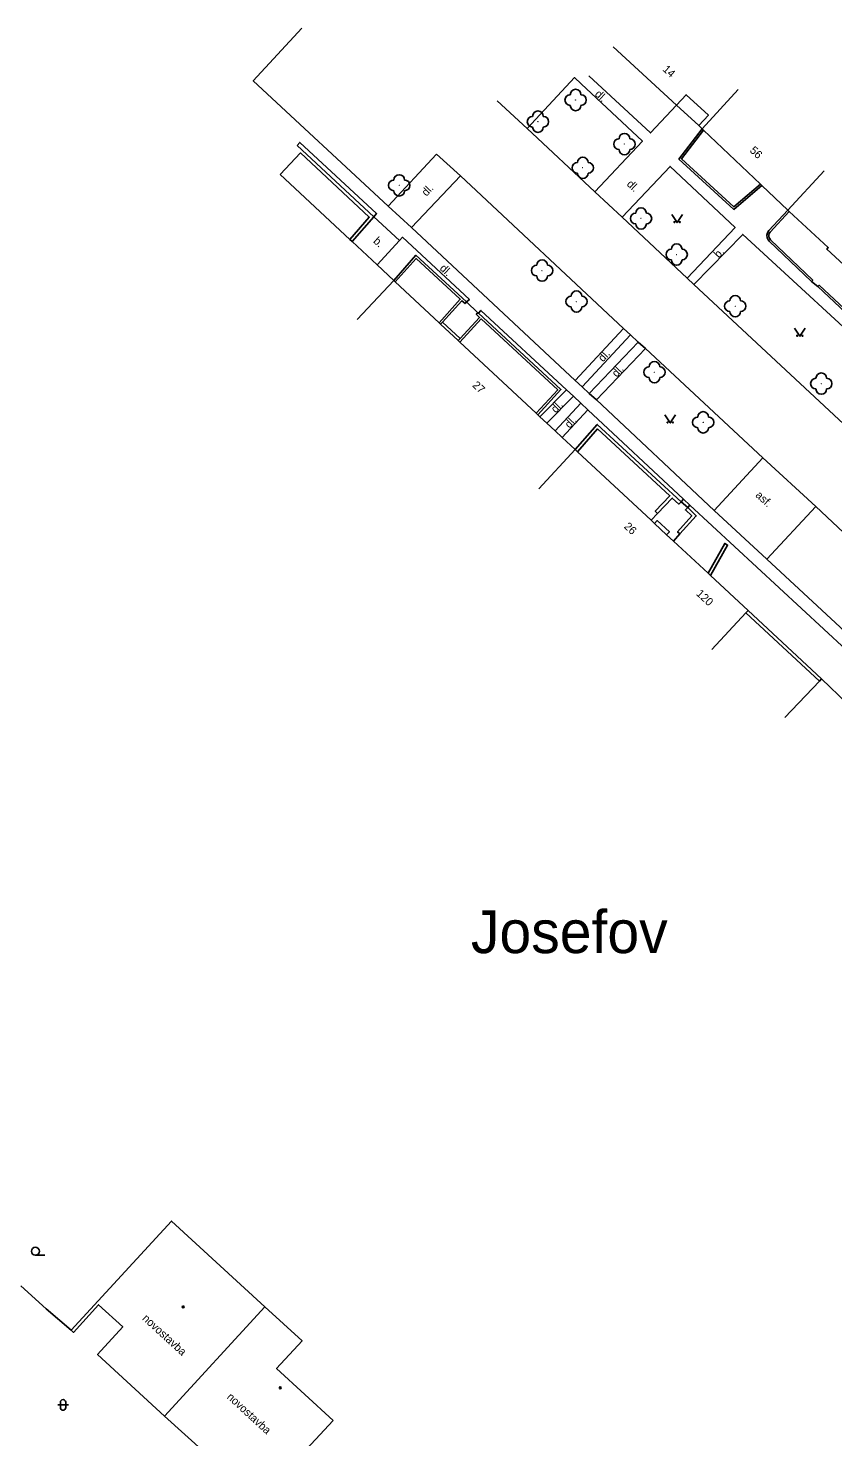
# Model space of a CAD drawing. Extents: x -577457 to -568404, y -1208466 to -1201387.
# Drawn here: x -573059.3 to -572983.9, y -1203358.5 to -1203226.5 of the extents above; entities that cross this region are included whole.
import ezdxf

# ---------------------------------------------------------------- set-up
doc = ezdxf.new("R2010")
doc.units = 0
for name, color, linetype in [('BUDOVY_MĚŘ', 7, 'Continuous'), ('BUDOVY_NEMĚŘ', 7, 'Continuous'), ('NÁZVY_SÍDEL_JEDNOTKY', 7, 'Continuous'), ('POMOC_POPIS', 7, 'Continuous'), ('ROZHRANÍ_PLOCH', 7, 'Continuous'), ('ZELEŇ', 7, 'Continuous'), ('ZN_BUDOV', 7, 'Continuous'), ('ZN_DOPLŇKOVÉ', 7, 'Continuous'), ('ZN_KULTUR', 7, 'Continuous'), ('Č_POPIS_ORIENT', 7, 'Continuous')]:
    doc.layers.add(name, color=color, linetype=linetype)

msp = doc.modelspace()

# ---------------------------------------------------------------- linework, layer by layer
at = {"layer": 'BUDOVY_MĚŘ'}
for points in [[(-573004.48, -1203228.26), (-572998.54, -1203233.71)], [(-572992.76, -1203232.24), (-572996.14, -1203235.92)], [(-572998.54, -1203233.71), (-572997.64, -1203232.73), (-572995.55, -1203234.64), (-572996.46, -1203235.63)], [(-572998.54, -1203233.71), (-572996.46, -1203235.63)], [(-572996.46, -1203235.63), (-572996.14, -1203235.92)], [(-572996.14, -1203235.92), (-572996.01, -1203236.05)], [(-572996.01, -1203236.05), (-572990.67, -1203241.13)], [(-573035.66, -1203240.2), (-573029.14, -1203246.29)], [(-572984.72, -1203239.88), (-572988.12, -1203243.55)], [(-572990.67, -1203241.13), (-572990.54, -1203241.25)], [(-572990.54, -1203241.25), (-572988.12, -1203243.55)], [(-572988.12, -1203243.55), (-572987.99, -1203243.67)], [(-572987.99, -1203243.67), (-572984.33, -1203247.05), (-572984.47, -1203247.2), (-572980.45, -1203250.91), (-572980.31, -1203250.76), (-572977.17, -1203253.71)], [(-573029.14, -1203246.29), (-573028.92, -1203246.49)], [(-573028.92, -1203246.49), (-573026.59, -1203248.67)], [(-573026.59, -1203248.67), (-573025.03, -1203250.13)], [(-573028.44, -1203253.78), (-573025.03, -1203250.13)], [(-573025.03, -1203250.13), (-573024.88, -1203250.27)], [(-573024.88, -1203250.27), (-573020.78, -1203254.1)], [(-573020.78, -1203254.1), (-573020.63, -1203254.24)], [(-573020.63, -1203254.24), (-573018.99, -1203255.77)], [(-573018.99, -1203255.77), (-573018.83, -1203255.92)], [(-573018.83, -1203255.92), (-573011.69, -1203262.58)], [(-573011.69, -1203262.58), (-573011.54, -1203262.72)], [(-573011.54, -1203262.72), (-573011.35, -1203262.9)], [(-573011.35, -1203262.9), (-573010.69, -1203263.51)], [(-573010.69, -1203263.51), (-573009.92, -1203264.24)], [(-573009.92, -1203264.24), (-573009.26, -1203264.85)], [(-573009.26, -1203264.85), (-573008.04, -1203265.99)], [(-573011.45, -1203269.65), (-573008.04, -1203265.99)], [(-573008.04, -1203265.99), (-573007.82, -1203266.19)], [(-573007.82, -1203266.19), (-573000.92, -1203272.61)], [(-573000.92, -1203272.61), (-573000.61, -1203272.9)], [(-573000.61, -1203272.9), (-572999.47, -1203273.96)], [(-572999.47, -1203273.96), (-572998.83, -1203274.55)], [(-572998.83, -1203274.55), (-572995.59, -1203277.56)], [(-572995.59, -1203277.56), (-572995.36, -1203277.78)], [(-572995.36, -1203277.78), (-572991.84, -1203281.05)], [(-572992.04, -1203281.27), (-572995.24, -1203284.71)], [(-572991.84, -1203281.05), (-572992.04, -1203281.27)], [(-572988.4, -1203291.09), (-572985.16, -1203287.69)], [(-572985.16, -1203287.69), (-572984.95, -1203287.47)], [(-572984.95, -1203287.47), (-572982.55, -1203289.76)], [(-573055.24, -1203348.49), (-573045.85, -1203338.27), (-573037.09, -1203346.31), (-573033.61, -1203349.47), (-573036, -1203352.08), (-573030.71, -1203356.95)], [(-573055.24, -1203348.49), (-573055.03, -1203348.69), (-573052.67, -1203346.11), (-573050.4, -1203348.18), (-573052.76, -1203350.76), (-573046.48, -1203356.53), (-573042.68, -1203359.98), (-573037.71, -1203364.5), (-573030.71, -1203356.95)]]:
    msp.add_lwpolyline(points, dxfattribs=at)
at = {"layer": 'BUDOVY_NEMĚŘ'}
msp.add_lwpolyline([(-573046.48, -1203356.53), (-573037.09, -1203346.31)], dxfattribs=at)
at = {"layer": 'ROZHRANÍ_PLOCH'}
for points in [[(-573025.55, -1203243.19), (-573038.18, -1203231.42), (-573033.63, -1203226.5)], [(-573012.53, -1203235.91), (-573008.09, -1203231.13), (-573007.46, -1203231.73)], [(-572998.54, -1203233.71), (-573000.97, -1203236.31), (-573006.75, -1203230.98)], [(-573007.46, -1203231.73), (-573001.73, -1203237.1), (-573006.2, -1203241.82)], [(-573012.53, -1203235.91), (-573015.33, -1203233.3)], [(-573006.2, -1203241.82), (-573012.53, -1203235.91)], [(-573026.9, -1203244.18), (-573026.63, -1203243.87), (-573033.83, -1203237.21), (-573034.08, -1203237.48)], [(-573025.55, -1203243.19), (-573021.01, -1203238.29)], [(-573021.01, -1203238.29), (-573018.78, -1203240.32)], [(-573023.35, -1203245.18), (-573018.78, -1203240.32)], [(-573018.78, -1203240.32), (-573003.5, -1203254.63)], [(-573003.64, -1203244.22), (-572999.14, -1203239.46), (-572993.06, -1203245.18), (-572997.54, -1203249.91)], [(-573003.64, -1203244.22), (-573006.2, -1203241.82)], [(-573023.35, -1203245.18), (-573025.55, -1203243.19)], [(-573024.5, -1203246.39), (-573026.9, -1203244.18)], [(-573003.64, -1203244.22), (-572997.54, -1203249.91)], [(-573008.03, -1203259.5), (-573023.35, -1203245.18)], [(-572996.91, -1203250.52), (-572992.33, -1203245.82), (-572978.62, -1203258.44), (-572957.99, -1203277.72), (-572943.9, -1203290.94), (-572948.47, -1203295.64)], [(-573026.59, -1203248.67), (-573024.5, -1203246.39)], [(-573024.5, -1203246.39), (-573024.22, -1203246.09), (-573017.93, -1203251.91), (-573018.21, -1203252.15)], [(-572997.54, -1203249.91), (-572996.91, -1203250.52)], [(-572996.91, -1203250.52), (-572948.47, -1203295.64)], [(-573018.21, -1203252.15), (-573017.15, -1203253.16)], [(-573017.1, -1203253.2), (-573016.86, -1203252.94), (-573008.86, -1203260.38)], [(-573020.45, -1203254.04), (-573018.8, -1203255.57)], [(-573008.03, -1203259.5), (-573003.5, -1203254.63)], [(-573003.5, -1203254.63), (-573002.84, -1203255.24)], [(-573007.37, -1203260.11), (-573002.84, -1203255.24)], [(-573006.71, -1203260.72), (-573002.12, -1203255.91)], [(-573002.84, -1203255.24), (-573002.12, -1203255.91)], [(-573002.12, -1203255.91), (-573001.46, -1203256.52)], [(-573006.05, -1203261.33), (-573001.46, -1203256.52)], [(-573001.46, -1203256.52), (-572990.45, -1203266.77)], [(-573007.37, -1203260.11), (-573008.03, -1203259.5)], [(-573006.71, -1203260.72), (-573007.37, -1203260.11)], [(-573008.86, -1203260.38), (-573011.35, -1203262.9)], [(-573008.2, -1203260.99), (-573010.69, -1203263.51)], [(-573009.92, -1203264.24), (-573007.51, -1203261.64)], [(-573008.2, -1203260.99), (-573008.86, -1203260.38)], [(-573007.51, -1203261.64), (-573008.2, -1203260.99)], [(-573006.85, -1203262.25), (-573007.51, -1203261.64)], [(-573006.05, -1203261.33), (-573006.71, -1203260.72)], [(-573006.05, -1203261.33), (-572995.02, -1203271.68)], [(-573009.26, -1203264.85), (-573006.85, -1203262.25)], [(-573006.85, -1203262.25), (-572997.89, -1203270.63)], [(-572995.02, -1203271.68), (-572990.45, -1203266.77)], [(-572990.45, -1203266.77), (-572985.5, -1203271.33)], [(-572998.11, -1203270.87), (-572997.89, -1203270.63)], [(-572997.89, -1203270.63), (-572997.29, -1203271.18)], [(-572997.49, -1203271.41), (-572997.29, -1203271.18)], [(-572978.48, -1203288.63), (-572997.29, -1203271.18)], [(-572995.02, -1203271.68), (-572990.07, -1203276.24)], [(-572990.07, -1203276.24), (-572985.5, -1203271.33)], [(-572985.5, -1203271.33), (-572970.39, -1203285.54)], [(-573000.61, -1203272.9), (-573000.36, -1203272.63), (-572999.21, -1203273.68), (-572999.47, -1203273.96)], [(-572990.07, -1203276.24), (-572974.19, -1203291)]]:
    msp.add_lwpolyline(points, dxfattribs=at)
at = {"layer": 'ZELEŇ'}
for centre in [(-573007.99, -1203233.23), (-573011.52, -1203235.26), (-573003.42, -1203237.36), (-573007.32, -1203239.58), (-573024.51, -1203241.23), (-573001.86, -1203244.33), (-572998.52, -1203247.71), (-573011.13, -1203249.21), (-573007.91, -1203252.11), (-572993.04, -1203252.55), (-573000.61, -1203258.73), (-572984.98, -1203259.8), (-572996.04, -1203263.43)]:
    msp.add_circle(centre, 0.0005, dxfattribs=at)
for centre, start, end in [((-573007.99, -1203232.73), 0, 180), ((-573008.49, -1203233.23), 90, 270), ((-573007.99, -1203233.73), 180, 360), ((-573007.49, -1203233.23), 270, 90), ((-573012.02, -1203235.26), 90, 270), ((-573011.52, -1203234.76), 0, 180), ((-573011.02, -1203235.26), 270, 90), ((-573011.52, -1203235.76), 180, 360), ((-573003.42, -1203236.86), 0, 180), ((-573003.92, -1203237.36), 90, 270), ((-573003.42, -1203237.86), 180, 360), ((-573002.92, -1203237.36), 270, 90), ((-573007.82, -1203239.58), 90, 270), ((-573007.32, -1203239.08), 0, 180), ((-573006.82, -1203239.58), 270, 90), ((-573024.51, -1203240.73), 0, 180), ((-573007.32, -1203240.08), 180, 360), ((-573025.01, -1203241.23), 90, 270), ((-573024.51, -1203241.73), 180, 360), ((-573024.01, -1203241.23), 270, 90), ((-573002.36, -1203244.33), 90, 270), ((-573001.86, -1203243.83), 0, 180), ((-573001.36, -1203244.33), 270, 90), ((-573001.86, -1203244.83), 180, 360), ((-572998.52, -1203247.21), 0, 180), ((-573011.13, -1203248.71), 0, 180), ((-572999.02, -1203247.71), 90, 270), ((-572998.52, -1203248.21), 180, 360), ((-572998.02, -1203247.71), 270, 90), ((-573011.63, -1203249.21), 90, 270), ((-573011.13, -1203249.71), 180, 360), ((-573010.63, -1203249.21), 270, 90), ((-573007.91, -1203251.61), 0, 180), ((-573008.41, -1203252.11), 90, 270), ((-573007.41, -1203252.11), 270, 90), ((-572993.54, -1203252.55), 90, 270), ((-572993.04, -1203252.05), 0, 180), ((-572992.54, -1203252.55), 270, 90), ((-573007.91, -1203252.61), 180, 360), ((-572993.04, -1203253.05), 180, 360), ((-573001.11, -1203258.73), 90, 270), ((-573000.61, -1203258.23), 0, 180), ((-573000.11, -1203258.73), 270, 90), ((-572984.98, -1203259.3), 0, 180), ((-573000.61, -1203259.23), 180, 360), ((-572985.48, -1203259.8), 90, 270), ((-572984.98, -1203260.3), 180, 360), ((-572984.48, -1203259.8), 270, 90), ((-572996.54, -1203263.43), 90, 270), ((-572996.04, -1203262.93), 0, 180), ((-572995.54, -1203263.43), 270, 90), ((-572996.04, -1203263.93), 180, 360)]:
    msp.add_arc(centre, 0.5, start, end, dxfattribs=at)
at = {"layer": 'ZN_BUDOV'}
for centre in [(-573044.74, -1203346.31), (-573035.65, -1203353.88)]:
    msp.add_circle(centre, 0.0875, dxfattribs=at)
at = {"layer": 'ZN_DOPLŇKOVÉ'}
for points in [[(-572996.14, -1203235.92), (-572998.32, -1203238.76), (-572993.16, -1203243.48), (-572990.54, -1203241.25)], [(-572996.01, -1203236.05), (-572998.08, -1203238.74), (-572993.16, -1203243.24), (-572990.67, -1203241.13)], [(-573034.08, -1203237.48), (-573026.9, -1203244.18)], [(-573035.66, -1203240.2), (-573033.77, -1203238.18), (-573027.32, -1203244.2), (-573029.14, -1203246.29)], [(-573026.9, -1203244.18), (-573028.92, -1203246.49)], [(-572988.12, -1203243.55), (-572989.89, -1203245.47), (-572990.02, -1203245.67), (-572990.08, -1203245.89), (-572990.05, -1203246.13), (-572989.95, -1203246.34), (-572989.86, -1203246.45), (-572985.9, -1203250.24)], [(-572985.9, -1203250.24), (-572985.78, -1203250.11), (-572989.74, -1203246.32), (-572989.84, -1203246.18), (-572989.89, -1203246.04), (-572989.89, -1203245.88), (-572989.86, -1203245.75), (-572989.77, -1203245.6), (-572987.99, -1203243.67)], [(-573025.03, -1203250.13), (-573022.95, -1203247.78), (-573018.21, -1203252.15)], [(-573024.88, -1203250.27), (-573022.94, -1203248.08), (-573018.79, -1203251.9), (-573020.78, -1203254.1)], [(-572985.9, -1203250.24), (-572985.3, -1203250.71)], [(-572985.3, -1203250.71), (-572985.18, -1203250.58), (-572979.54, -1203255.87), (-572979.41, -1203255.96), (-572979.27, -1203256.01), (-572979.15, -1203256.03), (-572979.01, -1203256.02), (-572978.87, -1203256), (-572978.77, -1203255.95), (-572978.66, -1203255.88), (-572978.58, -1203255.79), (-572978.48, -1203255.64), (-572977.17, -1203253.71)], [(-572985.3, -1203250.71), (-572979.65, -1203256.01)], [(-573018.21, -1203252.15), (-573018.35, -1203252.3), (-573018.64, -1203252.04), (-573020.45, -1203254.04)], [(-573018.83, -1203255.92), (-573016.83, -1203253.74), (-573009.66, -1203260.37), (-573011.69, -1203262.58)], [(-573018.8, -1203255.57), (-573016.99, -1203253.6), (-573017.29, -1203253.31), (-573017.15, -1203253.16)], [(-573017.15, -1203253.16), (-573017.1, -1203253.2)], [(-573017.1, -1203253.2), (-573009.36, -1203260.36), (-573011.54, -1203262.72)], [(-573020.45, -1203254.04), (-573020.63, -1203254.24)], [(-573018.99, -1203255.77), (-573018.8, -1203255.57)], [(-572998.11, -1203270.87), (-573005.96, -1203263.62), (-573008.04, -1203265.99)], [(-573007.82, -1203266.19), (-573005.94, -1203264.05), (-572999.16, -1203270.31), (-573000.54, -1203271.75), (-573000.32, -1203271.96)], [(-573000.32, -1203271.96), (-572998.94, -1203270.52), (-572998.31, -1203271.09), (-572998.11, -1203270.87)], [(-572997.49, -1203271.41), (-572998.11, -1203270.87)], [(-573000.92, -1203272.61), (-573000.32, -1203271.96)], [(-572997.49, -1203271.41), (-572997.7, -1203271.63), (-572997.11, -1203272.2), (-572998.44, -1203273.69), (-572998.22, -1203273.89)], [(-572998.22, -1203273.89), (-572996.69, -1203272.19), (-572997.49, -1203271.41)], [(-572998.83, -1203274.55), (-572998.22, -1203273.89)], [(-572995.36, -1203277.78), (-572993.76, -1203274.93), (-572994.02, -1203274.78), (-572995.59, -1203277.56)], [(-572992.04, -1203281.27), (-572985.16, -1203287.69)], [(-572991.84, -1203281.05), (-572984.95, -1203287.47)], [(-573059.96, -1203344.34), (-573057.58, -1203346.5)], [(-573057.58, -1203346.5), (-573055.24, -1203348.49)]]:
    msp.add_lwpolyline(points, dxfattribs=at)
at = {"layer": 'ZN_KULTUR'}
for p, q in [((-573058.59, -1203341.47), (-573057.71, -1203341.47)), ((-573056.25, -1203355.74), (-573056.25, -1203355.24)), ((-573055.75, -1203355.74), (-573055.75, -1203355.24)), ((-573056.5, -1203355.49), (-573055.5, -1203355.49))]:
    msp.add_line(p, q, dxfattribs=at)
for points in [[(-572998.98, -1203243.97), (-572998.48, -1203244.72), (-572997.98, -1203243.97)], [(-572987.49, -1203254.62), (-572986.99, -1203255.37), (-572986.49, -1203254.62)], [(-572999.63, -1203262.74), (-572999.13, -1203263.49), (-572998.63, -1203262.74)]]:
    msp.add_lwpolyline(points, dxfattribs=at)
for centre, radius in [((-572998.73, -1203244.67), 0.05), ((-572998.23, -1203244.67), 0.05), ((-572987.24, -1203255.32), 0.05), ((-572986.74, -1203255.32), 0.05), ((-572999.38, -1203263.44), 0.05), ((-572998.88, -1203263.44), 0.05), ((-573058.59, -1203341.09), 0.375)]:
    msp.add_circle(centre, radius, dxfattribs=at)
for centre, start, end in [((-573056, -1203355.24), 0, 180), ((-573056, -1203355.74), 180, 360)]:
    msp.add_arc(centre, 0.25, start, end, dxfattribs=at)

# ---------------------------------------------------------------- texts
at = {"layer": 'NÁZVY_SÍDEL_JEDNOTKY'}
msp.add_text('Josefov', height=4, dxfattribs=at).set_placement((-573017.8, -1203313.16))
at = {"layer": 'POMOC_POPIS'}
for s, rotation, p in [('dl.', 316.81, (-573006.25, -1203232.75)), ('dl.', 46.76, (-573021.96, -1203242.3)), ('dl.', 316.81, (-573003.26, -1203241.18)), ('b.', 316.93, (-573027, -1203246.52)), (' b.', 45.73, (-572994.79, -1203248.29)), ('dl.', 316.93, (-573020.78, -1203249.07)), ('dl.', 47.07, (-573005.43, -1203257.82)), ('dl.', 47.07, (-573004.14, -1203259.25)), ('dl.', 45.35, (-573009.86, -1203262.6)), ('dl.', 45.35, (-573008.57, -1203264.04)), ('asf.', 317.35, (-572991.2, -1203270.33)), ('novostavba', 317.4235, (-573048.63, -1203347.46)), ('novostavba', 317.4235, (-573040.71, -1203354.82))]:
    msp.add_text(s, height=0.75, rotation=rotation, dxfattribs=at).set_placement(p)
at = {"layer": 'Č_POPIS_ORIENT'}
for s, rotation, p in [('14', 317.43, (-572999.9, -1203230.43)), ('56', 316.43, (-572991.74, -1203238.03)), ('27', 316.97, (-573017.72, -1203260.03)), ('26', 317.09, (-573003.52, -1203273.26)), ('120', 317.09, (-572996.75, -1203279.56))]:
    msp.add_text(s, height=0.75, rotation=rotation, dxfattribs=at).set_placement(p)

doc.saveas('drawing.dxf')
